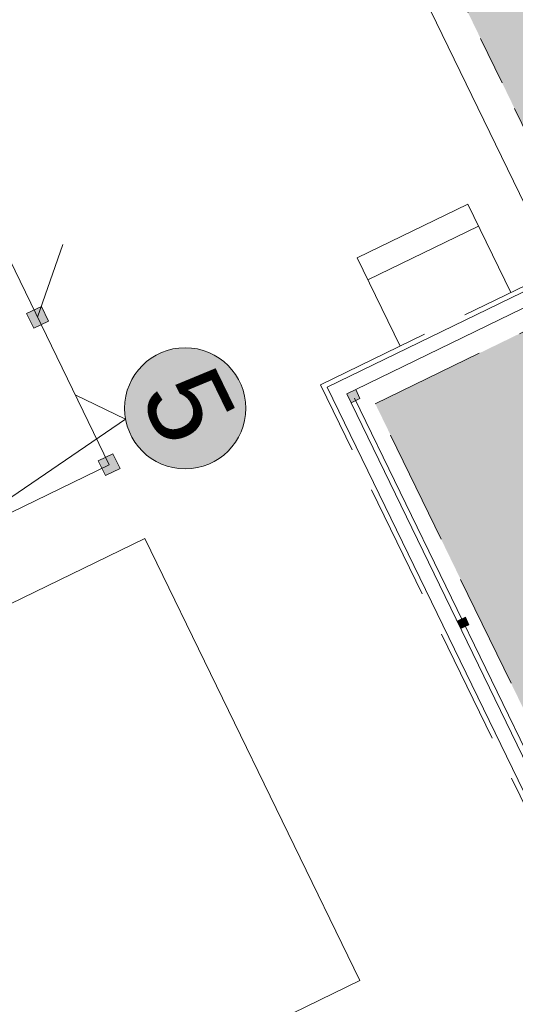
# Model space of a CAD drawing. Header units: millimetres. Extents: x 918404 to 1362154, y 4120617 to 4364104.
# Tile 475 of 649: x 1200897 to 1202107, y 4243586 to 4245990. Entities that reach past the tile are written whole.
import ezdxf

# ---------------------------------------------------------------- set-up
doc = ezdxf.new("R2010")
doc.units = ezdxf.units.MM
doc.header["$MEASUREMENT"] = 0
doc.linetypes.add('Невидимая', pattern=[391.222223, 282.222223, -109])
doc.linetypes.add('Штриховая (копия)', pattern=[190, 120, -70])
for name, color, linetype in [('+(газон)', 7, 'Continuous'), ('DIMS', 7, 'Continuous'), ('Конструктив - Несущий', 7, 'Continuous'), ('Конструктив - Ограждающий', 7, 'Continuous')]:
    doc.layers.add(name, color=color, linetype=linetype)
for name, color, linetype, lineweight in [('+(газон)_Ном._пера__7', 7, 'Continuous', 18), ('0_Ном._пера__1_Ном._пера__1', 1, 'Continuous', 18), ('0_Ном._пера__1_Ном._пера__5', 5, 'Continuous', 18), ('0_Ном._пера__255_Ном._пера__255', 255, 'Continuous', 18), ('0_Ном._пера__7_Ном._пера__1', 1, 'Continuous', 18), ('0_Ном._пера__7_Ном._пера__5', 5, 'Continuous', 18), ('0_Ном._пера__7_Ном._пера__7', 7, 'Continuous', 18), ('DIMS_Ном._пера__7', 7, 'Continuous', 18), ('Lines_Ном._пера__7', 7, 'Continuous', 18), ('Зоп. К._Ном._пера__1', 1, 'Continuous', 18), ('Конструктив - Несущий_Ном._пера__41', 41, 'Continuous', 18), ('Конструктив - Ограждающий_Ном._пера__7', 7, 'Continuous', 18)]:
    doc.layers.add(name, color=color, linetype=linetype, lineweight=lineweight)
doc.styles.add('СГЕНЕРИР_СТИЛЬ_2', font='arial.ttf')
doc.styles.add('СГЕНЕРИР_СТИЛЬ_5', font='times.ttf')
doc.dimstyles.new('СГЕНЕРИР_СТИЛЬ__1', dxfattribs={"dimtxt": 129.999995, "dimasz": 95, "dimexe": 0.18, "dimexo": 100000, "dimgap": 0.09, "dimtad": 1, "dimdec": 0, "dimzin": 0, "dimdsep": 46, "dimtxsty": 'СГЕНЕРИР_СТИЛЬ_5', "dimblk": 'ARROWHEAD_6', "dimblk1": 'ARROWHEAD_6', "dimblk2": 'ARROWHEAD_6', "dimcen": 0.09, "dimclrd": 7, "dimclre": 7, "dimclrt": 7, "dimazin": 0, "dimtfac": 1, "dimtdec": 4, "dimtmove": 0, "dimatfit": 3, "dimfxl": 0, "dimtolj": 1, "dimtzin": 0, "dimarcsym": 0})

# ---------------------------------------------------------------- blocks, each defined once
blk = doc.blocks.new('Стена_164', base_point=(1201693, 4245077.1))
at = {"layer": 'Конструктив - Ограждающий_Ном._пера__7', "linetype": 'Continuous', "flags": 128}
for points in [[(1201647.5, 4245092.9), (1202226.7, 4243900.1)], [(1202232.9, 4243969.8), (1201706.1, 4245054.6)]]:
    blk.add_lwpolyline(points, dxfattribs=at)
blk = doc.blocks.new('Стена_165', base_point=(1201693, 4245077.1))
at = {"layer": 'Конструктив - Ограждающий_Ном._пера__7', "linetype": 'Continuous', "flags": 128}
for points in [[(1202235.8, 4245378.5), (1201647.5, 4245092.9)], [(1202176, 4245309.5), (1202222.8, 4245332.2)], [(1201717.2, 4245086.7), (1202154.4, 4245299)]]:
    blk.add_lwpolyline(points, dxfattribs=at)
blk = doc.blocks.new('Колонна_561', base_point=(1201980.3, 4244517.4))
at = {"layer": 'Конструктив - Несущий_Ном._пера__41', "linetype": 'Continuous'}
blk.add_hatch(color=256, dxfattribs=at).paths.add_polyline_path([(1201993.7, 4244512.8), (1201984.9, 4244530.8), (1201966.9, 4244522.1), (1201975.7, 4244504.1)])
at = {"layer": 'Конструктив - Несущий_Ном._пера__41', "linetype": 'Continuous', "flags": 128}
blk.add_lwpolyline([(1201993.7, 4244512.8), (1201984.9, 4244530.8), (1201966.9, 4244522.1), (1201975.7, 4244504.1)], close=True, dxfattribs=at)
blk = doc.blocks.new('Колонна_563', base_point=(1200940.7, 4245263.2))
at = {"layer": '+(газон)', "linetype": 'Continuous', "lineweight": 0, "true_color": 0x000000}
blk.add_hatch(color=18, dxfattribs=at).paths.add_polyline_path([(1200931.5, 4245236.5), (1200967.4, 4245253.9), (1200950, 4245289.9), (1200914, 4245272.5)])
at = {"layer": '+(газон)_Ном._пера__7', "linetype": 'Continuous', "flags": 128}
blk.add_lwpolyline([(1200931.5, 4245236.5), (1200967.4, 4245253.9), (1200950, 4245289.9), (1200914, 4245272.5)], close=True, dxfattribs=at)
blk = doc.blocks.new('Колонна_565', base_point=(1201115.4, 4244903.4))
at = {"layer": '+(газон)', "linetype": 'Continuous', "lineweight": 0, "true_color": 0x000000}
blk.add_hatch(color=18, dxfattribs=at).paths.add_polyline_path([(1201088.7, 4244912.7), (1201106.2, 4244876.7), (1201142.2, 4244894.1), (1201124.7, 4244930.1)])
at = {"layer": '+(газон)_Ном._пера__7', "linetype": 'Continuous', "flags": 128}
blk.add_lwpolyline([(1201088.7, 4244912.7), (1201106.2, 4244876.7), (1201142.2, 4244894.1), (1201124.7, 4244930.1)], close=True, dxfattribs=at)
blk = doc.blocks.new('Колонна_584', base_point=(1201711.7, 4245070.6))
at = {"layer": 'Конструктив - Несущий_Ном._пера__41', "linetype": 'Continuous'}
blk.add_hatch(color=256, dxfattribs=at).paths.add_polyline_path([(1201727.7, 4245065.1), (1201717.2, 4245086.7), (1201695.6, 4245076.2), (1201706.1, 4245054.6)])
at = {"layer": 'Конструктив - Несущий_Ном._пера__41', "linetype": 'Continuous', "flags": 128}
blk.add_lwpolyline([(1201727.7, 4245065.1), (1201717.2, 4245086.7), (1201695.6, 4245076.2), (1201706.1, 4245054.6)], close=True, dxfattribs=at)
blk = doc.blocks.new('*D1134', base_point=(295942.9, 4126321.9))
at = {"layer": 'DIMS_Ном._пера__7', "linetype": 'Continuous'}
for p, q in [((1202807.8, 4242192.7), (1202889.3, 4242023.8)), ((1202825.3, 4242041.5), (1202871.9, 4242175)), ((1202902.9, 4242134.5), (1202848.6, 4242108.2)), ((1202848.6, 4242108.2), (1201767.9, 4241586.6)), ((1201727.1, 4241671.1), (1201808.6, 4241502.2)), ((1201744.6, 4241519.9), (1201791.2, 4241653.4)), ((1201767.9, 4241586.6), (1201714.8, 4241561))]:
    blk.add_line(p, q, dxfattribs=at)
at = {"layer": 'DIMS_Ном._пера__7', "char_height": 130, "attachment_point": 7, "rotation": 25.7648, "style": 'СГЕНЕРИР_СТИЛЬ_5'}
for s, insert in [('{6м}', (1202363.1, 4241902.8)), ('{0.3м}', (1201801.6, 4241631.8))]:
    blk.add_mtext(s, dxfattribs=dict(at, insert=insert))
blk = doc.blocks.new('ARROWHEAD_6')
at = {"color": 0, "linetype": 'Continuous', "lineweight": 0}
for p, q in [((-0.5, -0.5), (0.5, 0.5)), ((0, 0), (-1, 0))]:
    blk.add_line(p, q, dxfattribs=at)
blk = doc.blocks.new('*D1135', base_point=(295942.9, 4126321.9))
at = {"layer": 'DIMS_Ном._пера__7', "linetype": 'Continuous'}
for p, q in [((1201727.1, 4241671.1), (1201808.6, 4241502.2)), ((1201744.6, 4241519.9), (1201791.2, 4241653.4)), ((1201674, 4241645.4), (1201755.5, 4241476.6)), ((1201691.5, 4241494.2), (1201738.1, 4241627.8)), ((1201767.9, 4241586.6), (1201714.8, 4241561)), ((1201714.8, 4241561), (1201462, 4241439))]:
    blk.add_line(p, q, dxfattribs=at)
blk = doc.blocks.new('*D1136', base_point=(295942.9, 4126321.9))
at = {"layer": 'DIMS_Ном._пера__7', "linetype": 'Continuous'}
for p, q in [((1201674, 4241645.4), (1201755.5, 4241476.6)), ((1201691.5, 4241494.2), (1201738.1, 4241627.8)), ((1201714.8, 4241561), (1201462, 4241439)), ((1201421.2, 4241523.4), (1201502.7, 4241354.6)), ((1201485.3, 4241505.7), (1201438.7, 4241372.2)), ((1201462, 4241439), (1201394.5, 4241406.4))]:
    blk.add_line(p, q, dxfattribs=at)
at = {"layer": 'DIMS_Ном._пера__7', "insert": (1201073.2, 4241280.2), "char_height": 130, "attachment_point": 7, "rotation": 25.7648, "style": 'СГЕНЕРИР_СТИЛЬ_5'}
blk.add_mtext('{1.4м}', dxfattribs=at)

msp = doc.modelspace()

# ---------------------------------------------------------------- hatches: boundary and pattern name
at = {"layer": '0_Ном._пера__255_Ном._пера__255', "linetype": 'Continuous'}
msp.add_hatch(color=256, dxfattribs=at).paths.add_polyline_path([(1201365.6, 4244908, -1), (1201236.3, 4245174.1, -1)])
at = {"layer": 'Зоп. К._Ном._пера__1', "linetype": 'Continuous', "lineweight": 18}
for points in [[(1203274.9, 4245996.5), (1202934.1, 4246698.1), (1201899.7, 4246195.8), (1202240.4, 4245494.1)], [(1202223.9, 4245275), (1202726.2, 4244240.4), (1202267.5, 4244017.7), (1201765.1, 4245052.2)]]:
    msp.add_hatch(color=14, dxfattribs=at).paths.add_polyline_path(points)

# ---------------------------------------------------------------- linework, layer by layer
at = {"layer": '0_Ном._пера__1_Ном._пера__1', "linetype": 'Continuous'}
for p, q in [((1201032.6, 4245073.9), (1201155.4, 4245014.5)), ((1201155.4, 4245014.5), (1200757, 4244742.9))]:
    msp.add_line(p, q, dxfattribs=at)
at = {"layer": '0_Ном._пера__1_Ном._пера__5', "linetype": 'Continuous'}
msp.add_circle((1201301, 4245041), 147.9, dxfattribs=at)
at = {"layer": '0_Ном._пера__7_Ном._пера__1', "linetype": 'Continuous'}
msp.add_line((1202519.8, 4243406.4), (1201714.2, 4245065.5), dxfattribs=at)
at = {"layer": '0_Ном._пера__7_Ном._пера__7', "linetype": 'Continuous'}
for p, q in [((1200303.3, 4244286.7), (1201202.8, 4244723.5)), ((1201202.8, 4244723.5), (1201727, 4243644.1)), ((1201727, 4243644.1), (1200827.4, 4243207.2))]:
    msp.add_line(p, q, dxfattribs=at)
at = {"layer": '0_Ном._пера__7_Ном._пера__7', "linetype": 'Continuous', "flags": 128}
for points in [[(1201115.4, 4244903.4), (1200591.2, 4245982.9)], [(1200940.7, 4245263.2), (1201002.2, 4245440.8)], [(1200575.7, 4244641.3), (1201115.4, 4244903.4)]]:
    msp.add_lwpolyline(points, dxfattribs=at)
at = {"layer": 'DIMS_Ном._пера__7', "linetype": 'Штриховая (копия)'}
msp.add_line((1202240.4, 4245494.1), (1201899.7, 4246195.8), dxfattribs=at)
at = {"layer": 'DIMS_Ном._пера__7', "linetype": 'Невидимая'}
for p, q in [((1201631.5, 4245098.4), (1202180.2, 4245364.9)), ((1201765.1, 4245052.2), (1202223.9, 4245275)), ((1202221.2, 4243884.1), (1201631.5, 4245098.4)), ((1202267.5, 4244017.7), (1201765.1, 4245052.2))]:
    msp.add_line(p, q, dxfattribs=at)
at = {"layer": 'Lines_Ном._пера__7', "linetype": 'Continuous'}
for p, q in [((1202207.7, 4245378.2), (1201792.7, 4246232.8)), ((1201990.8, 4245539.7), (1201720.9, 4245408.7)), ((1202095.6, 4245323.8), (1201990.8, 4245539.7)), ((1202017, 4245485.7), (1201747.2, 4245354.7)), ((1201825.8, 4245192.8), (1201720.9, 4245408.7))]:
    msp.add_line(p, q, dxfattribs=at)

# ---------------------------------------------------------------- block references
at = {"layer": '+(газон)'}
for name, p in [('Колонна_563', (1200940.7, 4245263.2)), ('Колонна_565', (1201115.4, 4244903.4))]:
    msp.add_blockref(name, p, dxfattribs=at)
at = {"layer": 'Конструктив - Несущий', "color": 41, "lineweight": 18}
for name, p in [('Колонна_584', (1201711.7, 4245070.6)), ('Колонна_561', (1201980.3, 4244517.4))]:
    msp.add_blockref(name, p, dxfattribs=at)
at = {"layer": 'Конструктив - Ограждающий'}
for name in ['Стена_165', 'Стена_164']:
    msp.add_blockref(name, (1201693, 4245077.1), dxfattribs=at)

# ---------------------------------------------------------------- texts
at = {"layer": '0_Ном._пера__7_Ном._пера__5', "linetype": 'Continuous', "insert": (1201252.2, 4244934.2), "char_height": 197.22, "attachment_point": 9, "rotation": 295.9015, "style": 'СГЕНЕРИР_СТИЛЬ_2'}
msp.add_mtext('{5}', dxfattribs=at)

# ---------------------------------------------------------------- dimensions: what is measured, and where the dimension line sits
at = {"layer": 'DIMS', "linetype": 'Continuous'}
for p1, p2, text, picture, middle in [((1201424.2, 4242163), (1201171.7, 4242040.4), '1.4м', '*D1136', (1201211.4, 4241419.1)), ((1201469.4, 4242205), (1201424.2, 4242163), '0.3м', '*D1135', (1201939.8, 4241770.6)), ((1202548.9, 4242729.2), (1201469.4, 4242205), '6м', '*D1134', (1202434.4, 4242009.4))]:
    dim = msp.add_linear_dim(base=(1207280.5, 4244247.4), p1=p1, p2=p2, angle=205.7648, text=text, dimstyle='СГЕНЕРИР_СТИЛЬ__1', dxfattribs=at)
    dim.commit()
    dim.dimension.update_dxf_attribs({"geometry": picture, "text_midpoint": middle})

doc.saveas('drawing.dxf')
